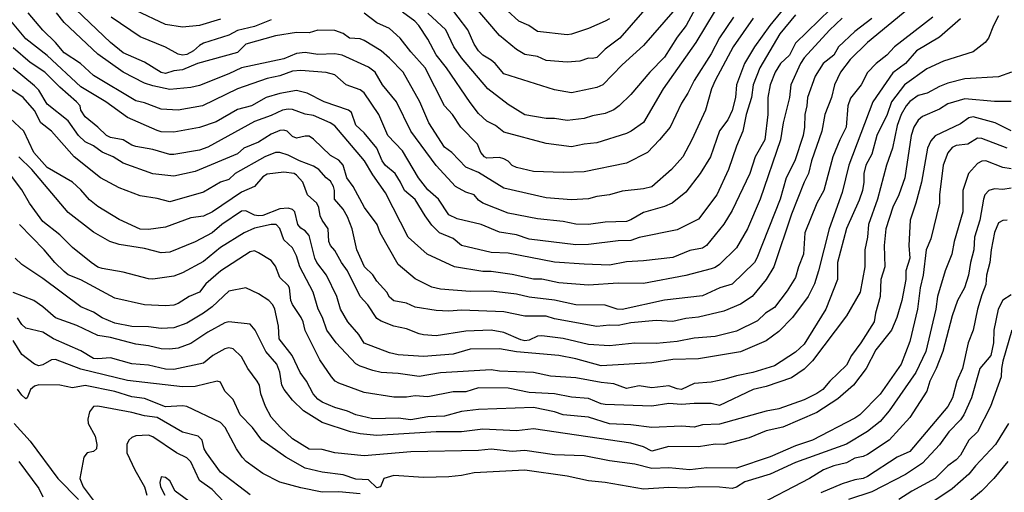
# Model space of a CAD drawing. Header units: metres. Extents: x -46681 to -43747, y -240911 to -237677.
# Tile 915 of 1056: x -43990 to -43874, y -238776 to -238720. Entities that reach past the tile are written whole.
import ezdxf

# ---------------------------------------------------------------- set-up
doc = ezdxf.new("R2010")
doc.units = ezdxf.units.M
doc.layers.add('CONTOUR_INDEX', color=1, linetype='Continuous')
doc.layers.add('CONTOUR_INTER', color=3, linetype='Continuous')

msp = doc.modelspace()

# ---------------------------------------------------------------- linework, layer by layer
at = {"layer": 'CONTOUR_INDEX'}
for points, elevation in [([(-43903.6, -238719.65), (-43905.97, -238723.02), (-43908.1, -238727.02), (-43908.53, -238728.02), (-43909.27, -238730.52), (-43910.87, -238734.02), (-43911.95, -238736.02), (-43913.28, -238737.52), (-43915.6, -238739.56), (-43916.6, -238739.83), (-43919.1, -238740.07), (-43920.6, -238740.54), (-43922.1, -238740.73), (-43923.1, -238741.01), (-43925.1, -238741.1), (-43928.1, -238740.89), (-43933.1, -238739.74), (-43936.1, -238737.9), (-43937.6, -238737.25), (-43939.25, -238735.52), (-43940.1, -238734.88), (-43941.95, -238732.02), (-43943.04, -238729.52), (-43945, -238726.02), (-43946.6, -238724.37), (-43947.6, -238723.52), (-43949.6, -238722.28), (-43950.1, -238722.08), (-43951.35, -238722.02), (-43952.1, -238721.47), (-43953.1, -238721.11), (-43955.1, -238721.07), (-43956.1, -238721.39), (-43957.6, -238721.36), (-43960.1, -238721.72), (-43963.6, -238722.73), (-43964.6, -238723.71), (-43969.31, -238725.02), (-43971.1, -238725.76), (-43972.1, -238725.88), (-43973.1, -238726.17), (-43973.6, -238726.09), (-43975.6, -238724.84), (-43978.1, -238723.74), (-43979.6, -238722.51), (-43985.36, -238717.02)], 100), ([(-43915.1, -238717.05), (-43919.4, -238722.02), (-43921.1, -238723.32), (-43922.1, -238724.29), (-43922.6, -238724.43), (-43923.1, -238724.39), (-43924.1, -238724.74), (-43925.6, -238724.86), (-43928.1, -238724.67), (-43929.1, -238724.19), (-43930.6, -238723.94), (-43931.6, -238723.36), (-43933.6, -238721.71), (-43936.6, -238718.21)], 105), ([(-43889.6, -238719.68), (-43891.6, -238721.24), (-43893.53, -238723.02), (-43894.07, -238724.02), (-43895.33, -238725.02), (-43896.27, -238726.52), (-43897.2, -238729.02), (-43897.26, -238730.02), (-43897.51, -238731.02), (-43897.53, -238732.52), (-43897.7, -238733.52), (-43898.71, -238736.52), (-43899.71, -238738.52), (-43900.43, -238741.02), (-43903.18, -238748.02), (-43903.48, -238748.52), (-43906.1, -238751.06), (-43907.58, -238751.52), (-43909.6, -238752.44), (-43914.1, -238752.95), (-43919.1, -238754.06), (-43919.69, -238754.02), (-43921.1, -238753.55), (-43924.6, -238753.5), (-43927.1, -238752.95), (-43930.1, -238752.61), (-43931.6, -238752.27), (-43934.6, -238751.89), (-43937.1, -238751.94), (-43940.6, -238751.65), (-43941.6, -238751.43), (-43943.6, -238750.44), (-43945.6, -238748.75), (-43947.73, -238745.02), (-43948.09, -238744.02), (-43949.58, -238742.02), (-43950.91, -238739.52), (-43951.65, -238738.52), (-43952.11, -238737.02), (-43952.6, -238736.42), (-43953.6, -238735.88), (-43955.6, -238733.95), (-43956.1, -238733.6), (-43956.6, -238733.59), (-43957.6, -238733.84), (-43958.1, -238733.63), (-43958.73, -238733.02), (-43959.1, -238732.87), (-43959.6, -238732.91), (-43960.6, -238733.36), (-43962.1, -238734.31), (-43963.84, -238735.02), (-43964.6, -238735.68), (-43969.6, -238737.78), (-43972.1, -238738.33), (-43974.6, -238738.05), (-43978.1, -238736.8), (-43979.3, -238736.02), (-43980.6, -238735.47), (-43981.6, -238734.74), (-43982.6, -238734.28), (-43983.4, -238733.52), (-43984.6, -238731.8), (-43987.1, -238729.8), (-43988.1, -238728.15), (-43988.6, -238727.64), (-43991.1, -238725.56)], 95), ([(-43873.08, -238726.02), (-43874.6, -238726.57), (-43878.6, -238726.81), (-43880.6, -238727.33), (-43881.6, -238727.72), (-43883.03, -238728.52), (-43884.1, -238728.77), (-43885.1, -238729.49), (-43885.51, -238730.02), (-43886.1, -238731.05), (-43886.6, -238732.32), (-43887.13, -238735.02), (-43887.84, -238737.02), (-43888.92, -238741.02), (-43889.99, -238744.02), (-43890.12, -238745.52), (-43890.43, -238747.02), (-43890.41, -238749.02), (-43890.95, -238752.02), (-43892.6, -238754.83), (-43896.6, -238760.13), (-43897.6, -238761.11), (-43899.1, -238762.14), (-43902.1, -238763.15), (-43903.6, -238763.52), (-43907.6, -238765.42), (-43908.6, -238765.19), (-43910.6, -238765.16), (-43912.1, -238765.29), (-43913.6, -238765.16), (-43915.6, -238765.48), (-43921.1, -238765.28), (-43921.6, -238765.2), (-43923.1, -238764.6), (-43925.1, -238764.42), (-43927.1, -238764.04), (-43930.1, -238763.86), (-43932.6, -238763.37), (-43936.1, -238763.33), (-43937.6, -238763.8), (-43939.1, -238763.81), (-43942.1, -238764.38), (-43943.6, -238764.27), (-43944.6, -238764.42), (-43946.1, -238764.41), (-43949.6, -238763.88), (-43952.6, -238762.79), (-43953.05, -238762.52), (-43953.48, -238762.02), (-43954.85, -238760.02), (-43956.6, -238756.53), (-43956.82, -238755.52), (-43957.07, -238755.02), (-43958.1, -238753.46), (-43958.3, -238753.02), (-43958.44, -238751.52), (-43958.6, -238751.24), (-43959.6, -238750.27), (-43960.1, -238748.96), (-43960.6, -238748.27), (-43962.1, -238747.38), (-43962.6, -238747.14), (-43963.1, -238747.24), (-43966.56, -238749.52), (-43968.33, -238751.02), (-43969.1, -238752.02), (-43970.3, -238752.52), (-43971.6, -238753.36), (-43972.1, -238753.54), (-43973.1, -238753.63), (-43975.6, -238753.5), (-43979.1, -238752.71), (-43983.1, -238750.55), (-43984.6, -238749.96), (-43985.1, -238749.56), (-43986.2, -238748.52), (-43987.47, -238747.02), (-43990.36, -238744.02)], 90), ([(-43873.1, -238739.74), (-43874.1, -238739.9), (-43875.1, -238739.82), (-43875.76, -238740.02), (-43876.22, -238740.52), (-43876.37, -238741.02), (-43876.81, -238743.52), (-43877.44, -238745.52), (-43877.51, -238747.02), (-43877.92, -238748.52), (-43878.16, -238750.02), (-43878.63, -238751.52), (-43879.45, -238753.02), (-43880.1, -238754.8), (-43881.19, -238759.02), (-43881.99, -238761.02), (-43882.74, -238762.52), (-43883.1, -238763.7), (-43885.1, -238766.81), (-43887.52, -238769.52), (-43890.1, -238771.19), (-43890.6, -238771.45), (-43891.6, -238771.65), (-43892.6, -238772.19), (-43894.1, -238772.55), (-43895.32, -238773.02), (-43896.95, -238774.02), (-43903.6, -238777.49)], 85), ([(-43950.1, -238775.85), (-43952.6, -238775.59), (-43954.6, -238775.64), (-43957.1, -238775.14), (-43959.6, -238774.47), (-43961.6, -238773.44), (-43963.55, -238772.02), (-43964.03, -238771.52), (-43964.72, -238770.52), (-43966.06, -238768.02), (-43966.6, -238767.41), (-43970.6, -238765.53), (-43971.1, -238765.45), (-43973.1, -238765.56), (-43975.6, -238764.6), (-43977.1, -238764.38), (-43979.1, -238763.76), (-43982.6, -238763.05), (-43984.1, -238763.33), (-43985.6, -238762.99), (-43988.1, -238762.98), (-43988.6, -238763.14), (-43989.07, -238763.52), (-43989.45, -238764.52), (-43989.6, -238764.64), (-43990.1, -238764.19), (-43990.6, -238763.47)], 85), ([(-43991.01, -238767.52), (-43989.1, -238769.64), (-43985.82, -238774.02), (-43983.41, -238776.52)], 85), ([(-43873.51, -238772.02), (-43875.17, -238774.02), (-43876.61, -238775.52), (-43879.04, -238777.52)], 80)]:
    msp.add_lwpolyline(points, dxfattribs=dict(at, elevation=elevation))
at = {"layer": 'CONTOUR_INTER'}
for points, elevation in [([(-43897.17, -238715.02), (-43901.66, -238720.52), (-43903.48, -238723.02), (-43904.66, -238725.02), (-43905.59, -238727.52), (-43905.7, -238729.02), (-43906.1, -238730.57), (-43906.6, -238731.66), (-43907.6, -238732.98), (-43908.68, -238736.02), (-43909.87, -238738.02), (-43911.6, -238740.22), (-43913.21, -238741.52), (-43914.1, -238741.9), (-43916.6, -238742.59), (-43918.1, -238743.49), (-43918.6, -238743.66), (-43921.1, -238743.74), (-43923.1, -238744.02), (-43924.6, -238743.97), (-43926.1, -238743.66), (-43929.1, -238743.35), (-43932.6, -238742.7), (-43935.6, -238741.51), (-43936.1, -238741.16), (-43936.61, -238740.52), (-43937.6, -238740.21), (-43938.8, -238739.52), (-43941.1, -238737.04), (-43944.09, -238733.02), (-43945.81, -238729.52), (-43947.44, -238727.52), (-43948.32, -238726.02), (-43949.1, -238725.44), (-43952.23, -238724.02), (-43953.1, -238723.85), (-43955.1, -238723.93), (-43956.6, -238723.7), (-43957.6, -238723.81), (-43959.1, -238724.44), (-43964.1, -238725.5), (-43965.6, -238726.22), (-43969.1, -238727.6), (-43970.1, -238727.86), (-43972.6, -238728.08), (-43974.6, -238727.66), (-43975.6, -238727.32), (-43978.13, -238726.02), (-43981.1, -238723.91), (-43985.1, -238720.18), (-43986.01, -238719.02)], 99), ([(-43893.1, -238717.23), (-43898.6, -238722.62), (-43899.32, -238724.02), (-43900.38, -238725.02), (-43901.03, -238726.02), (-43901.6, -238727.52), (-43901.87, -238729.02), (-43901.9, -238731.02), (-43902.25, -238734.02), (-43903.37, -238736.02), (-43904, -238738.02), (-43906.1, -238742.39), (-43907.1, -238743.98), (-43909.14, -238746.52), (-43909.6, -238746.84), (-43911.1, -238747.11), (-43913.1, -238747.93), (-43916.6, -238748.32), (-43918.6, -238748.42), (-43920.6, -238748.82), (-43923.6, -238748.72), (-43927.1, -238748.47), (-43932.6, -238747.42), (-43934.6, -238747.32), (-43938.1, -238746.51), (-43939.1, -238745.7), (-43940.69, -238745.02), (-43941.6, -238744.09), (-43942.4, -238743.02), (-43943.6, -238741.07), (-43944.86, -238740.02), (-43945.3, -238739.02), (-43945.96, -238738.02), (-43947.1, -238737.07), (-43947.5, -238736.52), (-43948.1, -238735.02), (-43949.6, -238733.18), (-43950.6, -238732.28), (-43951.1, -238730.79), (-43951.46, -238730.52), (-43954.36, -238729.52), (-43956.36, -238728.52), (-43957.6, -238728.21), (-43959.6, -238728.56), (-43961.22, -238729.02), (-43962.95, -238730.02), (-43964.6, -238730.45), (-43967.1, -238731.88), (-43969.1, -238732.56), (-43972.1, -238733.11), (-43973.6, -238733.07), (-43974.1, -238732.94), (-43977.6, -238731.4), (-43980.15, -238729.52), (-43983.1, -238727.78), (-43987.1, -238724.06), (-43989.6, -238722.11), (-43991.6, -238719.72)], 97), ([(-43909.92, -238717.52), (-43911.53, -238720.52), (-43912.6, -238721.91), (-43914.1, -238724.24), (-43915.82, -238726.02), (-43918.1, -238728.68), (-43919.46, -238730.02), (-43920.1, -238730.47), (-43921.1, -238730.92), (-43922.6, -238731.18), (-43923.6, -238731.52), (-43925.6, -238731.74), (-43927.1, -238731.49), (-43928.1, -238731.5), (-43930.6, -238731.06), (-43932.6, -238729.84), (-43934.99, -238728.02), (-43938.1, -238724.35), (-43939, -238723.02), (-43939.95, -238721.02), (-43942.1, -238719.07)], 103), ([(-43913.1, -238718.9), (-43916.6, -238722.88), (-43919.1, -238725.17), (-43921.4, -238727.52), (-43922.1, -238727.84), (-43925.1, -238728.47), (-43927.1, -238728.12), (-43933.1, -238726.24), (-43934.14, -238725.02), (-43934.6, -238724.61), (-43935.6, -238724.03), (-43936.09, -238723.52), (-43936.6, -238722.73), (-43937.34, -238721.02), (-43939.66, -238718.02)], 104), ([(-43920.6, -238719.75), (-43921.1, -238720.02), (-43923.1, -238720.88), (-43925.1, -238721.56), (-43925.6, -238721.61), (-43929.1, -238721.21), (-43930.15, -238720.52), (-43931.31, -238720.02), (-43934.1, -238717.45)], 106), ([(-43885.21, -238718.52), (-43890.1, -238722.52), (-43892.14, -238724.52), (-43893.29, -238726.02), (-43893.99, -238727.52), (-43894.37, -238729.02), (-43895.13, -238731.02), (-43895.51, -238733.02), (-43896.71, -238736.52), (-43897.07, -238738.02), (-43897.59, -238739.02), (-43899.1, -238742.79), (-43901.16, -238749.02), (-43902.09, -238750.52), (-43903.73, -238752.52), (-43905.1, -238753.45), (-43907.1, -238754.27), (-43910.1, -238754.96), (-43911.6, -238755.13), (-43913.1, -238755.47), (-43915.1, -238755.38), (-43918.1, -238755.64), (-43919.6, -238755.97), (-43920.6, -238755.9), (-43922.1, -238756.09), (-43927.1, -238755.17), (-43928.1, -238754.86), (-43930.6, -238754.85), (-43933.1, -238754.36), (-43938.1, -238754.15), (-43939.6, -238754.26), (-43941.1, -238754.19), (-43943.6, -238753.79), (-43944.6, -238753.33), (-43946.1, -238753.03), (-43946.6, -238752.62), (-43946.94, -238752.02), (-43948.1, -238750.73), (-43948.6, -238749.97), (-43949.56, -238749.02), (-43950.48, -238747.02), (-43951.03, -238744.52), (-43951.6, -238743.11), (-43952.1, -238742.2), (-43953.13, -238741.02), (-43953.11, -238740.02), (-43953.25, -238739.52), (-43953.6, -238738.92), (-43954.12, -238738.52), (-43954.98, -238737.52), (-43955.6, -238737.13), (-43957.28, -238736.52), (-43958.6, -238735.84), (-43959.6, -238735.53), (-43960.1, -238735.53), (-43961.37, -238736.02), (-43964.88, -238738.02), (-43965.6, -238738.73), (-43966.6, -238739.03), (-43968.6, -238740.22), (-43972.6, -238741.33), (-43974.1, -238740.94), (-43976.1, -238740.63), (-43978.6, -238739.69), (-43980.81, -238738.52), (-43983.9, -238736.02), (-43986.58, -238733.02), (-43987.85, -238732.02), (-43988.6, -238730.55), (-43989.92, -238729.02), (-43992.1, -238727.56)], 94), ([(-43898.6, -238719.25), (-43900.46, -238721.52), (-43902.82, -238725.52), (-43903.62, -238727.52), (-43903.8, -238729.02), (-43904.45, -238731.02), (-43904.83, -238733.02), (-43905.6, -238734.76), (-43906.54, -238737.52), (-43907.92, -238740.52), (-43910.1, -238743.39), (-43912.6, -238744.66), (-43917.1, -238745.56), (-43918.1, -238745.9), (-43919.6, -238745.95), (-43923.1, -238746.4), (-43924.6, -238746.42), (-43930.1, -238745.75), (-43931.6, -238745.26), (-43933.6, -238744.93), (-43935.79, -238744.02), (-43938.6, -238743.36), (-43939.6, -238742.88), (-43940.82, -238741.02), (-43942.1, -238739.95), (-43943.18, -238738.52), (-43945.1, -238735.33), (-43946.81, -238733.52), (-43947.89, -238731.02), (-43949.6, -238728.48), (-43950.1, -238728.1), (-43951.75, -238727.52), (-43953.1, -238726.35), (-43954.1, -238726.07), (-43957.1, -238725.84), (-43958.1, -238725.9), (-43959.6, -238726.48), (-43961.1, -238726.79), (-43964.6, -238728.01), (-43968.72, -238730.02), (-43971.6, -238730.53), (-43973.6, -238730.39), (-43975.6, -238729.64), (-43976.6, -238729.42), (-43981.6, -238726.44), (-43983.15, -238725.02), (-43985.1, -238723.74), (-43986.1, -238722.52), (-43987.6, -238721.08), (-43989.35, -238719.02)], 98), ([(-43966.6, -238719.76), (-43969.1, -238720.52), (-43971.1, -238720.72), (-43973.1, -238720.39), (-43976.6, -238718.73)], 102), ([(-43905.95, -238719.52), (-43907.6, -238721.96), (-43908.6, -238723.85), (-43910.61, -238727.02), (-43911.33, -238728.52), (-43912.1, -238729.69), (-43913.45, -238732.52), (-43914.68, -238734.02), (-43916.1, -238735.52), (-43918.6, -238736.79), (-43923.6, -238737.8), (-43926.1, -238737.9), (-43929.6, -238737.77), (-43931.6, -238737.3), (-43932.1, -238737.07), (-43932.6, -238736.56), (-43933.1, -238736.27), (-43933.6, -238736.13), (-43935.1, -238736.19), (-43935.38, -238736.02), (-43935.81, -238735.52), (-43936.23, -238734.52), (-43938.19, -238732.52), (-43939.17, -238731.02), (-43940.1, -238729.99), (-43942.4, -238725.52), (-43944.1, -238723.64), (-43945.34, -238722.02), (-43946.6, -238720.89), (-43948.1, -238720.2), (-43949.6, -238719.06)], 101), ([(-43908.1, -238718.73), (-43910.38, -238722.52), (-43914.26, -238728.02), (-43916.6, -238731.96), (-43918.04, -238733.02), (-43918.6, -238733.27), (-43922.1, -238734.39), (-43923.6, -238734.54), (-43925.1, -238734.85), (-43928.1, -238734.46), (-43933.1, -238733.11), (-43934.1, -238732.34), (-43935.1, -238731.81), (-43936.1, -238730.93), (-43937.1, -238729.63), (-43939.86, -238725.52), (-43941.1, -238723.97), (-43942.1, -238722.12), (-43943.16, -238720.52), (-43943.63, -238720.02), (-43945.1, -238718.94)], 102), ([(-43874.6, -238719.39), (-43875.22, -238720.52), (-43875.81, -238722.02), (-43876.17, -238722.52), (-43877.6, -238723.61), (-43881.1, -238724.74), (-43883.1, -238725.64), (-43885.72, -238727.52), (-43887.27, -238729.52), (-43887.77, -238731.02), (-43889, -238733.52), (-43889.6, -238735.7), (-43890.29, -238737.02), (-43890.52, -238738.02), (-43890.52, -238739.02), (-43890.71, -238740.02), (-43891.1, -238741.16), (-43892.6, -238744.48), (-43893.63, -238748.52), (-43893.66, -238750.52), (-43895.04, -238754.02), (-43897.6, -238758.16), (-43898.6, -238759.12), (-43901.1, -238760.73), (-43903.65, -238761.52), (-43905.6, -238761.9), (-43907.1, -238762.35), (-43908.6, -238762.66), (-43910.6, -238762.82), (-43912.1, -238763.51), (-43912.6, -238763.46), (-43913.6, -238763.08), (-43915.6, -238763.33), (-43917.1, -238763.1), (-43918.6, -238763.42), (-43920.1, -238762.85), (-43921.6, -238762.71), (-43924.6, -238762.16), (-43927.6, -238761.94), (-43929.6, -238761.52), (-43933.6, -238761.35), (-43934.6, -238761.19), (-43940.6, -238761.56), (-43943.1, -238761.97), (-43945.6, -238761.62), (-43947.6, -238761.53), (-43948.6, -238761.26), (-43950.1, -238760.78), (-43950.6, -238760.47), (-43952.94, -238758.02), (-43954.04, -238756.52), (-43954.54, -238755.02), (-43955.05, -238754.02), (-43955.63, -238752.02), (-43957.23, -238749.02), (-43957.6, -238747.74), (-43958.1, -238746.78), (-43959.1, -238745.82), (-43959.6, -238744.49), (-43960.02, -238744.02), (-43960.6, -238744.03), (-43962.6, -238744.47), (-43963.82, -238745.02), (-43966.6, -238746.73), (-43968.6, -238748.38), (-43971.1, -238749.75), (-43972.1, -238750.12), (-43974.6, -238750.47), (-43975.1, -238750.44), (-43978.1, -238749.65), (-43980.6, -238749.21), (-43981.1, -238749.05), (-43981.91, -238748.52), (-43984.1, -238746.73), (-43985.6, -238745.25), (-43987.6, -238743.66), (-43989.2, -238741.52), (-43990.1, -238739.95), (-43991.54, -238738.02)], 91), ([(-43882.38, -238719.52), (-43886.89, -238723.02), (-43887.8, -238724.02), (-43889.07, -238725.02), (-43890.1, -238726.06), (-43890.86, -238727.52), (-43892.1, -238729.09), (-43892.44, -238730.02), (-43892.61, -238732.52), (-43893.39, -238734.02), (-43894.19, -238736.02), (-43895.27, -238740.02), (-43896.1, -238741.49), (-43897.51, -238745.02), (-43897.68, -238747.52), (-43898.26, -238749.02), (-43898.6, -238750.3), (-43899.6, -238751.87), (-43901.1, -238753.82), (-43902.16, -238754.52), (-43903.1, -238755.41), (-43905.6, -238756.62), (-43908.1, -238757.24), (-43910.6, -238757.45), (-43912.6, -238757.84), (-43915.1, -238758.08), (-43917.6, -238758.06), (-43920.6, -238758.36), (-43923.1, -238758.2), (-43926.1, -238757.5), (-43928.6, -238757.18), (-43929.1, -238757.21), (-43930.1, -238757.7), (-43930.6, -238757.76), (-43931.1, -238757.66), (-43933.1, -238756.79), (-43934.6, -238756.51), (-43937.6, -238756.64), (-43941.1, -238757.17), (-43942.6, -238757.05), (-43943.1, -238756.96), (-43944.6, -238756.34), (-43946.1, -238756.04), (-43947.6, -238755.46), (-43948.1, -238755.14), (-43949.2, -238753.52), (-43950.1, -238752.52), (-43951.6, -238749.52), (-43952.31, -238748.52), (-43953.1, -238747.09), (-43953.61, -238746.52), (-43953.79, -238746.02), (-43953.89, -238744.52), (-43954.6, -238743.51), (-43954.81, -238743.02), (-43954.96, -238742.02), (-43955.21, -238741.52), (-43956.33, -238740.52), (-43956.85, -238739.02), (-43957.6, -238738.2), (-43957.91, -238738.02), (-43959.1, -238737.83), (-43961.1, -238738.08), (-43961.6, -238738.41), (-43962.58, -238739.52), (-43964.1, -238740.2), (-43967.54, -238742.52), (-43968.6, -238743.04), (-43970.1, -238743.24), (-43973.1, -238744.36), (-43975.1, -238744.61), (-43976.1, -238744.57), (-43978.6, -238743.43), (-43981.1, -238741.91), (-43982.1, -238741.12), (-43983.1, -238739.95), (-43984.1, -238739.03), (-43987.1, -238737.29), (-43988.68, -238735.52), (-43989.84, -238733.02), (-43991.49, -238731.52)], 93), ([(-43893.1, -238719.66), (-43894.6, -238721.08), (-43897.6, -238724.33), (-43898.01, -238725.02), (-43899.18, -238727.52), (-43899.33, -238729.02), (-43900.09, -238732.02), (-43900.37, -238734.02), (-43902.79, -238741.02), (-43904.27, -238744.52), (-43905.6, -238746.78), (-43907.6, -238748.75), (-43908.1, -238749.1), (-43908.6, -238749.26), (-43911.6, -238750.06), (-43916.6, -238750.98), (-43919.6, -238750.94), (-43923.1, -238751.19), (-43926.6, -238750.9), (-43928.6, -238750.5), (-43929.6, -238750.5), (-43932.1, -238749.94), (-43934.6, -238749.58), (-43935.6, -238749.58), (-43938.93, -238749.02), (-43942.17, -238747.52), (-43944.42, -238745.52), (-43947.1, -238740.27), (-43948.6, -238738.17), (-43949.58, -238736.52), (-43953.1, -238732.38), (-43953.63, -238732.02), (-43955.6, -238731.14), (-43956.6, -238730.99), (-43958.1, -238730.43), (-43958.6, -238730.39), (-43959.26, -238730.52), (-43960.6, -238731.15), (-43962.6, -238731.85), (-43968.1, -238734.91), (-43969.1, -238735.23), (-43972.1, -238735.77), (-43972.6, -238735.75), (-43974.6, -238735.16), (-43976.6, -238734.8), (-43977.1, -238734.64), (-43978.1, -238734.01), (-43979.6, -238733.76), (-43980.1, -238733.52), (-43981.1, -238732.52), (-43982.6, -238731.31), (-43983.1, -238730.54), (-43983.2, -238730.02), (-43983.63, -238729.52), (-43985.6, -238727.81), (-43987.37, -238726.02), (-43989.1, -238724.9), (-43991.1, -238723.17)], 96), ([(-43879.1, -238719.73), (-43881.6, -238721.91), (-43884.29, -238723.52), (-43885.61, -238725.02), (-43887.1, -238726.13), (-43889.47, -238729.52), (-43892.3, -238737.02), (-43893.1, -238740.25), (-43894.65, -238744.52), (-43895.9, -238749.52), (-43896.38, -238751.02), (-43897.13, -238752.52), (-43898.96, -238755.02), (-43900.6, -238756.66), (-43902.1, -238757.76), (-43905.1, -238759.06), (-43910.1, -238759.89), (-43913.1, -238759.99), (-43915.6, -238760.35), (-43921.6, -238760.72), (-43924.6, -238759.9), (-43926.6, -238759.51), (-43931.6, -238759.05), (-43933.6, -238758.7), (-43937.1, -238758.76), (-43939.1, -238759.33), (-43942.6, -238759.61), (-43945.6, -238759.44), (-43946.6, -238759.2), (-43949.6, -238758.05), (-43950.25, -238757.02), (-43951.56, -238755.52), (-43952.42, -238754.02), (-43952.83, -238752.52), (-43954.05, -238750.02), (-43955.22, -238748.52), (-43955.46, -238748.02), (-43956.1, -238745.32), (-43956.6, -238744.77), (-43957.1, -238744.47), (-43957.44, -238744.02), (-43957.81, -238742.52), (-43958.1, -238742.26), (-43958.6, -238742.1), (-43959.6, -238742.18), (-43961.6, -238742.95), (-43962.1, -238743.02), (-43962.6, -238742.94), (-43963.6, -238742.42), (-43964.1, -238742.45), (-43966.43, -238744.02), (-43967.59, -238745.02), (-43969.6, -238746.07), (-43972.6, -238747.3), (-43973.6, -238747.38), (-43975.6, -238746.86), (-43978.6, -238746.39), (-43979.67, -238746.02), (-43981.6, -238744.93), (-43984.6, -238742.62), (-43988.9, -238737.52), (-43990.45, -238736.02)], 92), ([(-43960.6, -238719.83), (-43962.6, -238720.62), (-43964.6, -238721.1), (-43965.6, -238721.66), (-43968.6, -238722.62), (-43969.1, -238722.88), (-43969.78, -238723.52), (-43970.6, -238723.95), (-43971.1, -238724.04), (-43971.6, -238723.92), (-43973.1, -238723.06), (-43976.1, -238721.85), (-43979.54, -238719.52)], 101), ([(-43873.1, -238729.48), (-43875.1, -238729.51), (-43878.6, -238729.19), (-43880.6, -238729.77), (-43881.6, -238730.41), (-43883.6, -238731.26), (-43884.1, -238731.7), (-43884.64, -238732.52), (-43884.94, -238733.52), (-43885.67, -238738.52), (-43886.39, -238740.52), (-43887.1, -238741.97), (-43887.94, -238744.52), (-43888.13, -238746.52), (-43888.04, -238749.02), (-43888.53, -238750.52), (-43888.61, -238752.52), (-43889.16, -238754.52), (-43889.3, -238755.52), (-43890.88, -238758.02), (-43891.99, -238759.52), (-43892.6, -238760.63), (-43894.56, -238762.52), (-43895.37, -238763.52), (-43896.1, -238763.99), (-43897.6, -238764.74), (-43900.6, -238765.82), (-43902.1, -238766.08), (-43907.6, -238767.63), (-43909.6, -238767.69), (-43910.6, -238767.97), (-43912.1, -238767.86), (-43915.6, -238768), (-43918.1, -238767.68), (-43920.6, -238767.57), (-43923.1, -238766.77), (-43926.1, -238766.5), (-43927.1, -238766.15), (-43929.6, -238765.65), (-43936.1, -238765.88), (-43938.1, -238766.13), (-43940.1, -238766.65), (-43942.1, -238766.75), (-43944.1, -238767.09), (-43945.6, -238766.9), (-43948.6, -238766.98), (-43950.6, -238766.53), (-43951.6, -238766.06), (-43953.1, -238765.66), (-43954.6, -238765.03), (-43955.1, -238764.68), (-43955.63, -238764.02), (-43956.45, -238762.52), (-43957.18, -238761.52), (-43958.14, -238759.52), (-43959.65, -238757.52), (-43959.73, -238756.02), (-43960.17, -238754.02), (-43960.43, -238753.52), (-43960.9, -238753.02), (-43962.1, -238752.21), (-43963.6, -238751.52), (-43965.6, -238751.91), (-43967.6, -238753.76), (-43968.6, -238754.49), (-43970.6, -238755.7), (-43972.1, -238756.22), (-43973.6, -238756.33), (-43975.1, -238756.12), (-43977.1, -238756.06), (-43979.1, -238755.7), (-43980.6, -238755.04), (-43981.6, -238754.39), (-43983.1, -238753.75), (-43987.6, -238750.39), (-43990.1, -238748.77), (-43990.87, -238748.02)], 89), ([(-43873.1, -238732.97), (-43875.02, -238732.02), (-43877.6, -238731.3), (-43878.1, -238731.44), (-43879.1, -238732.15), (-43882.1, -238733.56), (-43882.6, -238734.13), (-43883.01, -238735.02), (-43883.73, -238739.02), (-43884.37, -238741.52), (-43885.07, -238743.52), (-43885.23, -238746.52), (-43885.11, -238748.02), (-43885.58, -238749.52), (-43885.58, -238750.52), (-43886.04, -238753.02), (-43886.64, -238755.02), (-43887.26, -238756.52), (-43889.1, -238758.85), (-43890.27, -238761.02), (-43891.77, -238763.02), (-43893.6, -238764.62), (-43896.1, -238766.23), (-43900.1, -238767.97), (-43902.1, -238768.4), (-43904.1, -238769.24), (-43907.1, -238770.02), (-43908.1, -238769.98), (-43910.1, -238770.29), (-43913.6, -238770.26), (-43915.6, -238770.8), (-43916.6, -238770.28), (-43918.1, -238769.87), (-43929.6, -238768.15), (-43931.6, -238768.39), (-43935.6, -238768.21), (-43938.1, -238768.52), (-43941.1, -238768.52), (-43948.1, -238768.96), (-43950.1, -238768.76), (-43951.23, -238768.52), (-43954.6, -238767.42), (-43956.79, -238766.02), (-43958.1, -238764.76), (-43959.09, -238763.52), (-43959.34, -238763.02), (-43959.6, -238761.49), (-43959.95, -238760.52), (-43961.23, -238759.02), (-43962.49, -238756.52), (-43963.1, -238755.81), (-43965.6, -238755.53), (-43966.1, -238755.64), (-43968.1, -238756.74), (-43970.1, -238758.09), (-43971.6, -238758.62), (-43972.6, -238758.74), (-43973.6, -238758.72), (-43975.1, -238758.35), (-43976.6, -238758.18), (-43979.6, -238757.39), (-43981.1, -238757.15), (-43983.6, -238755.95), (-43986.1, -238755.07), (-43987.6, -238753.75), (-43988.68, -238753.02), (-43991.1, -238752.06)], 88), ([(-43873.6, -238735.01), (-43876.6, -238733.85), (-43877.1, -238733.83), (-43878.25, -238734.52), (-43879.6, -238734.68), (-43880.1, -238734.94), (-43880.6, -238735.56), (-43881.14, -238737.02), (-43881.59, -238740.52), (-43881.57, -238741.52), (-43882.6, -238745.74), (-43883.16, -238747.02), (-43883.5, -238750.02), (-43883.88, -238751.52), (-43884.17, -238754.02), (-43885.1, -238757.86), (-43886.11, -238760.52), (-43888.6, -238764.09), (-43891.01, -238766.52), (-43891.6, -238766.92), (-43896.6, -238769.52), (-43898.6, -238770.16), (-43901.6, -238771.46), (-43905.6, -238772.81), (-43909.1, -238772.78), (-43911.1, -238773.01), (-43913.6, -238772.79), (-43915.6, -238772.87), (-43917.6, -238772.35), (-43920.6, -238771.96), (-43923.6, -238771.37), (-43927.1, -238771.22), (-43930.6, -238770.73), (-43932.1, -238770.85), (-43934.6, -238770.56), (-43936.1, -238770.74), (-43944.1, -238770.87), (-43949.6, -238771.37), (-43953.1, -238771.01), (-43954.6, -238770.62), (-43956.1, -238770.58), (-43958.1, -238769.34), (-43959.51, -238768.02), (-43960.6, -238766.78), (-43961.3, -238765.52), (-43961.85, -238764.02), (-43962.01, -238763.02), (-43962.25, -238762.52), (-43963.36, -238761.02), (-43964.1, -238759.67), (-43965.1, -238758.71), (-43965.6, -238758.6), (-43966.1, -238758.72), (-43967.52, -238759.52), (-43968.6, -238760.42), (-43972.1, -238761.17), (-43973.1, -238761.11), (-43975.1, -238760.63), (-43977.1, -238760.47), (-43979.6, -238759.79), (-43981.1, -238759.91), (-43981.6, -238759.84), (-43983.1, -238758.94), (-43986.36, -238757.52), (-43987.6, -238756.75), (-43989.6, -238756.29), (-43990.1, -238755.86), (-43990.6, -238755.04)], 87), ([(-43873.1, -238737.46), (-43874.1, -238737.28), (-43876.1, -238736.51), (-43876.6, -238736.54), (-43877.1, -238736.84), (-43878.15, -238738.02), (-43878.84, -238740.02), (-43878.81, -238742.52), (-43879.86, -238746.02), (-43880.11, -238747.52), (-43880.9, -238749.52), (-43881.82, -238752.52), (-43882.03, -238754.02), (-43883.21, -238759.02), (-43884.4, -238761.52), (-43887.53, -238766.02), (-43888.6, -238767.28), (-43890.1, -238768.5), (-43892.6, -238769.96), (-43898.6, -238772.14), (-43901.6, -238773.53), (-43904.6, -238774.43), (-43905.6, -238775.06), (-43906.1, -238775.22), (-43907.6, -238775.04), (-43910.1, -238775), (-43911.6, -238775.18), (-43913.6, -238775.08), (-43916.6, -238775.3), (-43921.1, -238774.5), (-43923.1, -238774.3), (-43925.6, -238773.75), (-43930.6, -238773.04), (-43936.6, -238773.35), (-43938.1, -238773.69), (-43939.6, -238773.84), (-43942.6, -238773.93), (-43946.1, -238773.69), (-43947.27, -238774.02), (-43947.7, -238775.02), (-43948.1, -238775.15), (-43949.1, -238774.2), (-43950.6, -238774.1), (-43952.1, -238773.59), (-43954.6, -238773.29), (-43956.6, -238772.81), (-43958.87, -238771.52), (-43961.73, -238769.52), (-43962.82, -238768.02), (-43964.28, -238766.52), (-43965.1, -238764.7), (-43966.1, -238763.73), (-43966.6, -238762.67), (-43966.98, -238762.52), (-43969.6, -238763.15), (-43971.1, -238763.2), (-43977.6, -238762.45), (-43983.1, -238761.13), (-43986.1, -238759.99), (-43986.6, -238760.02), (-43987.6, -238760.59), (-43988.1, -238760.71), (-43988.6, -238760.52), (-43990.1, -238759.39), (-43991.1, -238757.74)], 86), ([(-43873.6, -238743.51), (-43874.1, -238743.56), (-43874.6, -238743.84), (-43875.1, -238744.98), (-43875.49, -238747.02), (-43875.62, -238748.52), (-43876.03, -238750.02), (-43876.1, -238751.12), (-43876.6, -238752.32), (-43877.08, -238754.02), (-43877.61, -238756.52), (-43878.18, -238758.02), (-43878.87, -238761.02), (-43879.52, -238762.52), (-43880.04, -238764.52), (-43880.59, -238765.52), (-43885.1, -238770.84), (-43886.6, -238771.52), (-43890.1, -238773.81), (-43890.6, -238774.04), (-43891.6, -238774.2), (-43893.1, -238774.66), (-43895.6, -238775.72)], 84), ([(-43873.1, -238752.33), (-43874.1, -238752.97), (-43874.65, -238754.02), (-43875.17, -238756.52), (-43875.19, -238758.02), (-43875.52, -238759.52), (-43876.83, -238761.02), (-43877.8, -238764.52), (-43878.7, -238766.52), (-43879.1, -238767.11), (-43880.48, -238768.52), (-43881.6, -238770.07), (-43883.6, -238772.22), (-43885.6, -238773.58), (-43889.6, -238775.62), (-43892.36, -238776.52)], 83), ([(-43873.05, -238756.52), (-43874.1, -238760.16), (-43874.27, -238761.02), (-43874.29, -238762.02), (-43875.54, -238765.52), (-43877.1, -238768.52), (-43878.1, -238769.52), (-43879.1, -238771.26), (-43879.6, -238771.82), (-43880.6, -238772.55), (-43882.1, -238774.04), (-43884.85, -238775.52), (-43886.4, -238776.52)], 82), ([(-43963.1, -238775.98), (-43966.6, -238773.27), (-43968.25, -238771.02), (-43968.54, -238770.52), (-43968.78, -238769.52), (-43969.24, -238769.02), (-43971.1, -238768.57), (-43974.1, -238766.84), (-43975.6, -238766.63), (-43977.1, -238766.22), (-43981.1, -238765.48), (-43981.6, -238765.52), (-43982.1, -238766.16), (-43982.27, -238767.02), (-43982.24, -238767.52), (-43981.43, -238769.02), (-43981.21, -238770.02), (-43981.25, -238770.52), (-43981.6, -238770.86), (-43982.35, -238771.02), (-43982.78, -238771.52), (-43983.22, -238774.02), (-43982.84, -238775.02), (-43980.93, -238777.52)], 84), ([(-43873.41, -238767.52), (-43874.98, -238770.02), (-43877.34, -238772.52), (-43878.1, -238773.53), (-43880.1, -238775.26), (-43885.74, -238779.02)], 81), ([(-43965.5, -238777.52), (-43967.6, -238775.35), (-43969.1, -238774.28), (-43970.1, -238772.06), (-43970.6, -238771.58), (-43971.79, -238771.02), (-43974.6, -238769.13), (-43975.1, -238768.92), (-43976.6, -238768.99), (-43977.1, -238769.2), (-43977.44, -238769.52), (-43977.69, -238770.02), (-43977.67, -238771.02), (-43976.73, -238773.02), (-43975.59, -238775.02), (-43975.31, -238776.02)], 83), ([(-43990.46, -238772.02), (-43988.1, -238775.23), (-43987.6, -238776.21)], 86), ([(-43969.91, -238777.02), (-43971.95, -238775.52), (-43972.6, -238774.3), (-43973.1, -238773.92), (-43973.6, -238773.85), (-43973.76, -238774.52), (-43973.69, -238775.02), (-43973.2, -238776.02)], 82)]:
    msp.add_lwpolyline(points, dxfattribs=dict(at, elevation=elevation))

doc.saveas('drawing.dxf')
